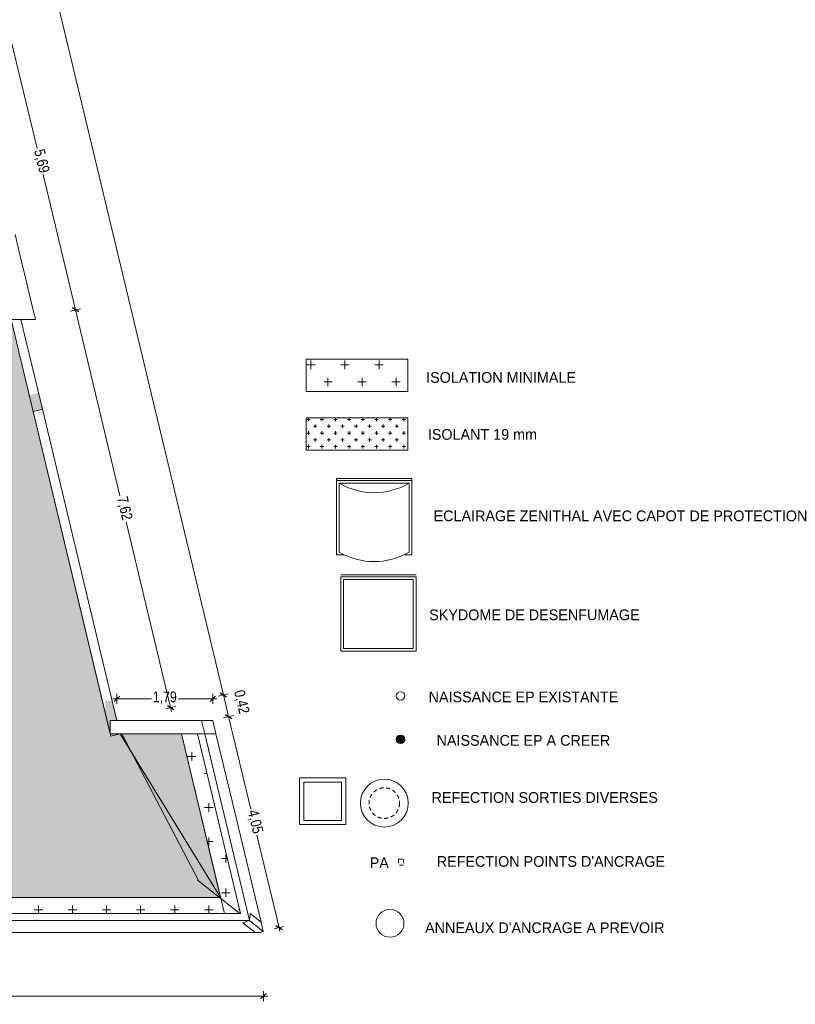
# Model space of a CAD drawing. Header units: millimetres. Extents: x 52659 to 1698020, y -10054 to 104697.
# Tile 317 of 363: x 349140 to 363604, y 7845 to 26207. Entities that reach past the tile are written whole.
import ezdxf

# ---------------------------------------------------------------- set-up
doc = ezdxf.new("R2010")
doc.units = ezdxf.units.MM
doc.header["$MEASUREMENT"] = 0
doc.linetypes.add('Tirets petits', pattern=[125, 75, -50])
for name, color, linetype in [('05-02 Cotation 200ème 100ème.Cotations', 7, 'Continuous'), ('06-02 Texte 200ème 100ème.Texte', 7, 'Continuous'), ('08-01 2D Dessin général.2D', 7, 'Continuous'), ('08-01 hachures', 7, 'Continuous'), ('A-GLAZ-____-OTLN.Modèle IFC', 7, 'Continuous'), ('A-ROOF-____-OTLN.Modèle IFC', 7, 'Continuous'), ('A-WALL-____-OTLN.Modèle IFC', 7, 'Continuous'), ('IFC Calque.Modèle IFC', 7, 'Continuous')]:
    doc.layers.add(name, color=color, linetype=linetype)
doc.styles.add('STYLE_GENERE_2', font='txt')
doc.styles.add('STYLE_GENERE_3', font='ARIALN.TTF')
doc.dimstyles.new('STYLE_GENERE__2', dxfattribs={"dimtxt": 200, "dimasz": 95, "dimexe": 0.18, "dimexo": 100, "dimgap": 0, "dimtad": 0, "dimlfac": 0.001, "dimzin": 0, "dimdsep": 46, "dimtxsty": 'STYLE_GENERE_3', "dimblk": 'ARROWHEAD_6', "dimblk1": 'ARROWHEAD_6', "dimblk2": 'ARROWHEAD_6', "dimcen": 0.09, "dimclrd": 7, "dimclre": 7, "dimclrt": 7, "dimazin": 0, "dimtfac": 1, "dimtdec": 4, "dimtmove": 0, "dimatfit": 3, "dimfxl": 1, "dimtolj": 1, "dimtzin": 0, "dimarcsym": 0})
doc.dimstyles.new('STYLE_GENERE__5', dxfattribs={"dimtxt": 200, "dimasz": 95, "dimexe": 0.18, "dimexo": 100, "dimgap": 0, "dimtad": 0, "dimtih": 1, "dimtoh": 1, "dimlfac": 0.001, "dimzin": 0, "dimdsep": 46, "dimtxsty": 'STYLE_GENERE_3', "dimblk": 'ARROWHEAD_6', "dimblk1": 'ARROWHEAD_6', "dimblk2": 'ARROWHEAD_6', "dimcen": 0.09, "dimclrd": 7, "dimclre": 7, "dimclrt": 7, "dimazin": 0, "dimtfac": 1, "dimtdec": 4, "dimtmove": 0, "dimatfit": 3, "dimfxl": 1, "dimtolj": 1, "dimtzin": 0, "dimarcsym": 0})
pattern_1 = [(360, (261781.56, 40089.01), (127, 127), [63.5, -190.5]), (89.99998, (261813.31, 40057.26), (-126.99996, 127.00004), [63.5, -190.5])]
pattern_2 = [(360, (261781.56, 40089), (317.5, 317.5), [158.75, -476.25]), (90, (261860.93, 40009.64), (-317.5, 317.5), [158.75, -476.25])]

# ---------------------------------------------------------------- blocks, each defined once
blk = doc.blocks.new('*D839', base_point=(261782, 40089))
at = {"layer": '05-02 Cotation 200ème 100ème.Cotations', "color": 7, "linetype": 'Continuous', "lineweight": 13, "transparency": 16777216}
for p, q in [((347260, 33031), (348860, 26330)), ((348769, 26308), (348951, 26352)), ((348860, 26330), (349464, 23805)), ((349579, 23320), (350182, 20795)), ((350091, 20773), (350274, 20817)), ((350182, 20795), (351010, 17329))]:
    blk.add_line(p, q, dxfattribs=at)
at = {"layer": '05-02 Cotation 200ème 100ème.Cotations', "color": 7, "linetype": 'Continuous', "lineweight": 25, "transparency": 16777216}
for p, q in [((348921, 26293), (348800, 26367)), ((350243, 20758), (350122, 20832))]:
    blk.add_line(p, q, dxfattribs=at)
at = {"layer": '05-02 Cotation 200ème 100ème.Cotations', "color": 7, "lineweight": 9, "transparency": 16777216, "insert": (349372, 23757), "char_height": 200, "attachment_point": 7, "rotation": 283.4353, "style": 'STYLE_GENERE_3'}
blk.add_mtext('\\A1;5,69', dxfattribs=at)
blk = doc.blocks.new('ARROWHEAD_6')
at = {"color": 0, "linetype": 'Continuous', "lineweight": 0}
for p, q in [((0, 0), (-1, 0)), ((-0.5, -0.5), (0.5, 0.5))]:
    blk.add_line(p, q, dxfattribs=at)
blk = doc.blocks.new('*D840', base_point=(261782, 40089))
at = {"layer": '05-02 Cotation 200ème 100ème.Cotations', "color": 7, "linetype": 'Continuous', "lineweight": 25, "transparency": 16777216}
for p, q in [((350243, 20758), (350122, 20832)), ((351894, 13416), (352014, 13342))]:
    blk.add_line(p, q, dxfattribs=at)
at = {"layer": '05-02 Cotation 200ème 100ème.Cotations', "color": 7, "linetype": 'Continuous', "lineweight": 13, "transparency": 16777216}
for p, q in [((350182, 20795), (351010, 17329)), ((351126, 16845), (351954, 13379)), ((351863, 13357), (352045, 13401)), ((351954, 13379), (351971, 13306))]:
    blk.add_line(p, q, dxfattribs=at)
at = {"layer": '05-02 Cotation 200ème 100ème.Cotations', "color": 7, "lineweight": 9, "transparency": 16777216, "insert": (350919, 17282), "char_height": 200, "attachment_point": 7, "rotation": 283.4353, "style": 'STYLE_GENERE_3'}
blk.add_mtext('\\A1;7,62', dxfattribs=at)
blk = doc.blocks.new('*D841', base_point=(261782, 40089))
at = {"layer": '05-02 Cotation 200ème 100ème.Cotations', "color": 7, "linetype": 'Continuous', "lineweight": 25, "transparency": 16777216}
for p, q in [((351005, 13591), (350905, 13491)), ((352691, 13491), (352791, 13591))]:
    blk.add_line(p, q, dxfattribs=at)
at = {"layer": '05-02 Cotation 200ème 100ème.Cotations', "color": 7, "linetype": 'Continuous', "lineweight": 13, "transparency": 16777216}
for p, q in [((350955, 13447), (350955, 13635)), ((352741, 13447), (352741, 13635)), ((350880, 13541), (350955, 13541)), ((350955, 13541), (351599, 13541)), ((352097, 13541), (352741, 13541)), ((352741, 13541), (352816, 13541))]:
    blk.add_line(p, q, dxfattribs=at)
at = {"layer": '05-02 Cotation 200ème 100ème.Cotations', "color": 7, "lineweight": 9, "transparency": 16777216, "insert": (351624, 13441), "char_height": 200, "attachment_point": 7, "style": 'STYLE_GENERE_3'}
blk.add_mtext('\\A1;1,79', dxfattribs=at)
blk = doc.blocks.new('*D847', base_point=(261782, 40089))
at = {"layer": '05-02 Cotation 200ème 100ème.Cotations', "color": 7, "linetype": 'Continuous', "lineweight": 25, "transparency": 16777216}
for p, q in [((352975, 13248), (353095, 13174)), ((353916, 9313), (354037, 9239))]:
    blk.add_line(p, q, dxfattribs=at)
at = {"layer": '05-02 Cotation 200ème 100ème.Cotations', "color": 7, "linetype": 'Continuous', "lineweight": 13, "transparency": 16777216}
for p, q in [((353448, 11485), (353035, 13211)), ((353976, 9276), (353563, 11001)), ((354067, 9297), (353885, 9254)), ((353994, 9203), (353976, 9276))]:
    blk.add_line(p, q, dxfattribs=at)
at = {"layer": '05-02 Cotation 200ème 100ème.Cotations', "color": 7, "lineweight": 9, "transparency": 16777216, "insert": (353356, 11438), "char_height": 200, "attachment_point": 7, "rotation": 283.4544, "style": 'STYLE_GENERE_3'}
blk.add_mtext('\\A1;4,05', dxfattribs=at)
blk = doc.blocks.new('*D848', base_point=(261782, 40089))
at = {"layer": '05-02 Cotation 200ème 100ème.Cotations', "color": 7, "linetype": 'Continuous', "lineweight": 13, "transparency": 16777216}
for p, q in [((352938, 13615), (349786, 26790)), ((353029, 13637), (352847, 13593)), ((353035, 13211), (352938, 13615)), ((353126, 13233), (352944, 13189)), ((353448, 11485), (353035, 13211))]:
    blk.add_line(p, q, dxfattribs=at)
at = {"layer": '05-02 Cotation 200ème 100ème.Cotations', "color": 7, "linetype": 'Continuous', "lineweight": 25, "transparency": 16777216}
for p, q in [((352878, 13652), (352998, 13578)), ((352975, 13248), (353095, 13174))]:
    blk.add_line(p, q, dxfattribs=at)
blk = doc.blocks.new('*D849', base_point=(261782, 40089))
at = {"layer": '05-02 Cotation 200ème 100ème.Cotations', "color": 7, "linetype": 'Continuous', "lineweight": 13, "transparency": 16777216}
for p, q in [((346580, 40595), (346398, 40552)), ((346489, 40573), (346471, 40646)), ((349641, 27398), (346489, 40573)), ((352938, 13615), (349786, 26790))]:
    blk.add_line(p, q, dxfattribs=at)
at = {"layer": '05-02 Cotation 200ème 100ème.Cotations', "color": 7, "linetype": 'Continuous', "lineweight": 25, "transparency": 16777216}
for p, q in [((346549, 40536), (346428, 40610)), ((352878, 13652), (352998, 13578))]:
    blk.add_line(p, q, dxfattribs=at)
at = {"layer": '05-02 Cotation 200ème 100ème.Cotations', "color": 7, "lineweight": 9, "transparency": 16777216, "char_height": 200, "attachment_point": 7, "rotation": 283.4544, "style": 'STYLE_GENERE_3'}
for s, insert in [('\\A1;27,72', (349549, 27351)), ('\\A1;0,42', (353100, 13670))]:
    blk.add_mtext(s, dxfattribs=dict(at, insert=insert))
blk = doc.blocks.new('*D853', base_point=(261782, 40089))
at = {"layer": '05-02 Cotation 200ème 100ème.Cotations', "color": 7, "linetype": 'Continuous', "lineweight": 13, "transparency": 16777216}
for p, q in [((353684, 7903), (353684, 8091)), ((291897, 7997), (322477, 7997)), ((323103, 7997), (353684, 7997)), ((353684, 7997), (353759, 7997))]:
    blk.add_line(p, q, dxfattribs=at)
at = {"layer": '05-02 Cotation 200ème 100ème.Cotations', "color": 7, "linetype": 'Continuous', "lineweight": 25, "transparency": 16777216}
for p, q in [((291947, 8047), (291847, 7947)), ((353634, 7947), (353734, 8047))]:
    blk.add_line(p, q, dxfattribs=at)
at = {"layer": '05-02 Cotation 200ème 100ème.Cotations', "color": 7, "lineweight": 9, "transparency": 16777216, "insert": (322502, 7897), "char_height": 200, "attachment_point": 7, "style": 'STYLE_GENERE_3'}
blk.add_mtext('\\A1;61,79', dxfattribs=at)

msp = doc.modelspace()

# ---------------------------------------------------------------- hatches: boundary and pattern name
at = {"layer": '08-01 2D Dessin général.2D', "linetype": 'Continuous', "lineweight": 0, "true_color": 0x5d5d5d}
h = msp.add_hatch(dxfattribs=at)
h.set_pattern_fill('CROSS_0002', color=251, style=0, pattern_type=2)
h.set_pattern_definition(pattern_2)
h.paths.add_polyline_path([(354485.212, 19873.738), (356380.922, 19873.738), (356380.922, 19273.465), (354485.212, 19273.465)])
h = msp.add_hatch(dxfattribs=at)
h.set_pattern_fill('CROSS_0002', color=251, style=0, pattern_type=2)
h.set_pattern_definition(pattern_2)
h.paths.add_polyline_path([(354485.212, 19873.738), (356380.922, 19873.738), (356380.922, 19273.465), (354485.212, 19273.465)])
h = msp.add_hatch(dxfattribs=at)
h.set_pattern_fill('CROSS_225_29_0002', color=251, style=0, pattern_type=2)
h.set_pattern_definition(pattern_1)
h.paths.add_polyline_path([(354485.212, 18779.617), (356380.922, 18779.617), (356380.922, 18179.344), (354485.212, 18179.344)])
h = msp.add_hatch(dxfattribs=at)
h.set_pattern_fill('CROSS_225_29_0002', color=251, style=0, pattern_type=2)
h.set_pattern_definition(pattern_1)
h.paths.add_polyline_path([(354485.212, 18779.617), (356380.922, 18779.617), (356380.922, 18179.344), (354485.212, 18179.344)])
at = {"layer": '08-01 2D Dessin général.2D', "linetype": 'Continuous', "lineweight": 9}
msp.add_hatch(color=7, dxfattribs=at).paths.add_polyline_path([(356253.192, 12865.341), (356289.729, 12850.8), (356310.47, 12828.67), (356320.64, 12804.427), (356320.64, 12767.615), (356305.968, 12736.949), (356277.065, 12713.737), (356232.381, 12706.7), (356195.844, 12721.241), (356175.103, 12743.371), (356164.933, 12767.615), (356162.787, 12786.021), (356168.908, 12816.712), (356179.605, 12835.093), (356193.714, 12849.202), (356242.787, 12866.021)])
msp.add_hatch(color=7, dxfattribs=at).paths.add_polyline_path([(356253.192, 12865.341), (356289.729, 12850.8), (356310.47, 12828.67), (356320.64, 12804.427), (356320.64, 12767.615), (356305.968, 12736.949), (356277.065, 12713.737), (356232.381, 12706.7), (356195.844, 12721.241), (356175.103, 12743.371), (356164.933, 12767.615), (356162.787, 12786.021), (356168.908, 12816.712), (356179.605, 12835.093), (356193.714, 12849.202), (356242.787, 12866.021)])
at = {"layer": '08-01 hachures', "linetype": 'Continuous', "lineweight": 0, "true_color": 0x5d5d5d}
h = msp.add_hatch(dxfattribs=at)
h.set_pattern_fill('CROSS_225_29_0002', color=251, style=0, pattern_type=2)
h.set_pattern_definition(pattern_1)
h.paths.add_polyline_path([(326866.616, 20616.075), (348978.582, 20616.075), (350830.367, 12890.319), (352156.985, 12890.319), (352887.968, 9839.711), (343902.019, 9840.185), (342502.019, 9840.185), (342502.019, 9839.711), (326866.616, 9839.711)])
h.paths.add_polyline_path([(341733.995, 13920.149), (341821.847, 14141.387), (342029.79, 14293.162), (342105.358, 14312.505), (342250.368, 14312.505), (342437.85, 14234.926), (342567.166, 14090.553), (342624.34, 13871.954), (342565.559, 13650.518), (342399.299, 13484.258), (342177.863, 13425.477), (341917.877, 13508.982), (341762.366, 13708.54)], flags=0)
h.paths.add_polyline_path([(343902.019, 11724.904), (343902.019, 13109.955), (342502.019, 13109.955), (342502.019, 11724.904)], flags=0)
h.paths.add_polyline_path([(341761.352, 18313.518), (341821.699, 18290.161), (341893.394, 18247.64), (341945.093, 18203.662), (342006.34, 18128.019), (342041.289, 18062.147), (342058.719, 18013.906), (342076.504, 17912.64), (342075.074, 17842.369), (342034.87, 17696.661), (342000.898, 17636.835), (341942.39, 17566.797), (341907.161, 17535.9), (341778.349, 17465.17), (341612.326, 17440.463), (341500.226, 17459.598), (341405.476, 17501.103), (341325.378, 17560.881), (341260.166, 17637.599), (341220.289, 17710.969), (341191.532, 17806.588), (341188.561, 17948.003), (341213.211, 18044.576), (341270.011, 18149.58), (341367.767, 18247.336), (341472.439, 18304.011), (341550.184, 18325.699), (341649.252, 18332.653)], flags=0)
h = msp.add_hatch(dxfattribs=at)
h.set_pattern_fill('CROSS_0002', color=251, style=0, pattern_type=2)
h.set_pattern_definition(pattern_2)
h.paths.add_polyline_path([(326866.616, 9539.711), (326866.616, 9839.734), (342502.019, 9839.734), (342502.019, 9839.711), (343902.019, 9839.711), (352887.968, 9839.711), (352156.985, 12890.319), (352456.985, 12890.319), (353259.854, 9539.711)])
at = {"layer": 'A-ROOF-____-OTLN.Modèle IFC', "linetype": 'Continuous', "lineweight": 0, "true_color": 0xbfbfbf}
for points in [[(350798.797, 13005.709), (350839.907, 12848.219), (350776.554, 13112.611), (348978.582, 20616.075), (348969.06, 20616.075), (349221.671, 19569.092), (349215.598, 19567.507), (350683.997, 13481.517), (350684.663, 13448.505), (350781.098, 13079.067)], [(352476.32, 10147.617), (352456.493, 10160.369), (352478.879, 10142.712)]]:
    msp.add_hatch(color=9, dxfattribs=at).paths.add_polyline_path(points)
at = {"layer": 'A-WALL-____-OTLN.Modèle IFC', "linetype": 'Continuous', "lineweight": 0, "true_color": 0xbfbfbf}
msp.add_hatch(color=9, dxfattribs=at).paths.add_polyline_path([(350823.689, 12915.903), (350830.367, 12890.319), (350830.367, 13140.319), (350955.01, 13140.319), (350867.204, 13506.76), (350734.715, 13506.76), (350734.715, 13287.218)])
at = {"layer": 'IFC Calque.Modèle IFC', "linetype": 'Continuous', "lineweight": 0, "true_color": 0xbfbfbf}
msp.add_hatch(color=9, dxfattribs=at).paths.add_polyline_path([(349389.215, 18902.384), (349564.26, 18944.328), (349485.555, 19245.844), (349316.616, 19205.363)])

# ---------------------------------------------------------------- linework, layer by layer
at = {"color": 7, "linetype": 'Tirets petits', "lineweight": 9}
for p, q in [((356201.58, 10550.009), (356297.83, 10550.009)), ((356201.58, 10550.009), (356201.58, 10439.277)), ((356297.83, 10550.009), (356297.83, 10439.277)), ((356297.83, 10439.277), (356201.58, 10439.277))]:
    msp.add_line(p, q, dxfattribs=at)
at = {"color": 7, "linetype": 'Continuous', "lineweight": 20}
msp.add_circle((356045.877, 9356.16), 260.509, dxfattribs=at)
at = {"layer": '08-01 2D Dessin général.2D', "color": 7, "linetype": 'Continuous', "lineweight": 18}
for p, q in [((356450.498, 17649.075), (355050.498, 17649.075)), ((355050.498, 17649.075), (355050.498, 17612.639)), ((356450.498, 17649.075), (355050.498, 17649.075)), ((355050.498, 17649.075), (355050.498, 17612.639)), ((356450.498, 17649.075), (356450.498, 17612.639)), ((356450.498, 17649.075), (356450.498, 17612.639)), ((355050.498, 17612.639), (356450.498, 17612.639)), ((355050.498, 16227.588), (355050.498, 17612.639)), ((355050.498, 17612.639), (356450.498, 17612.639)), ((355050.498, 16227.588), (355050.498, 17612.639)), ((356400.498, 17563.173), (355100.498, 17563.173)), ((355100.498, 17563.173), (355100.498, 16277.054)), ((356400.498, 17563.173), (355100.498, 17563.173)), ((355100.498, 17563.173), (355100.498, 16277.054)), ((356400.498, 16277.054), (356400.498, 17563.173)), ((356400.498, 16277.054), (356400.498, 17563.173)), ((356450.498, 17612.639), (356450.498, 16227.588)), ((356450.498, 17612.639), (356450.498, 16227.588)), ((355193.206, 16227.588), (355050.498, 16227.588)), ((355193.206, 16227.588), (355050.498, 16227.588)), ((356450.498, 16227.588), (356307.79, 16227.588)), ((356450.498, 16227.588), (356307.79, 16227.588)), ((351014.952, 12890.163), (352887.968, 9839.711)), ((351014.952, 12890.163), (352887.968, 9839.711)), ((352959.854, 9539.711), (352156.985, 12890.319)), ((352959.854, 9539.711), (352156.985, 12890.319))]:
    msp.add_line(p, q, dxfattribs=at)
at = {"layer": '08-01 2D Dessin général.2D', "color": 7, "linetype": 'Continuous', "lineweight": 9, "flags": 128}
for points in [[(354485.212, 19873.738), (356380.922, 19873.738), (356380.922, 19273.465), (354485.212, 19273.465)], [(354485.212, 19873.738), (356380.922, 19873.738), (356380.922, 19273.465), (354485.212, 19273.465)], [(354485.212, 18779.617), (356380.922, 18779.617), (356380.922, 18179.344), (354485.212, 18179.344)], [(354485.212, 18779.617), (356380.922, 18779.617), (356380.922, 18179.344), (354485.212, 18179.344)], [(356253.192, 12865.341), (356289.729, 12850.8), (356310.47, 12828.67), (356320.64, 12804.427), (356320.64, 12767.615), (356305.968, 12736.949), (356277.065, 12713.737), (356232.381, 12706.7), (356195.844, 12721.241), (356175.103, 12743.371), (356164.933, 12767.615), (356162.787, 12786.021), (356168.908, 12816.712), (356179.605, 12835.093), (356193.714, 12849.202), (356242.787, 12866.021)], [(356253.192, 12865.341), (356289.729, 12850.8), (356310.47, 12828.67), (356320.64, 12804.427), (356320.64, 12767.615), (356305.968, 12736.949), (356277.065, 12713.737), (356232.381, 12706.7), (356195.844, 12721.241), (356175.103, 12743.371), (356164.933, 12767.615), (356162.787, 12786.021), (356168.908, 12816.712), (356179.605, 12835.093), (356193.714, 12849.202), (356242.787, 12866.021)]]:
    msp.add_lwpolyline(points, close=True, dxfattribs=at)
at = {"layer": '08-01 2D Dessin général.2D', "color": 7, "linetype": 'Continuous', "lineweight": 18, "flags": 128}
msp.add_lwpolyline([(352156.985, 12890.319), (352887.968, 9839.711), (263819.991, 9839.711), (263819.991, 18709.012)], dxfattribs=at)
msp.add_lwpolyline([(352156.985, 12890.319), (352887.968, 9839.711), (263819.991, 9839.711), (263819.991, 18709.012)], dxfattribs=at)
for points in [[(354359, 12069.831), (354359, 11195.713), (355224.107, 11195.713), (355224.107, 12069.831)], [(354359, 12069.831), (354359, 11195.713), (355224.107, 11195.713), (355224.107, 12069.831)], [(354439, 11989.831), (354439, 11275.713), (355144.107, 11275.713), (355144.107, 11989.831)], [(354439, 11989.831), (354439, 11275.713), (355144.107, 11275.713), (355144.107, 11989.831)]]:
    msp.add_lwpolyline(points, close=True, dxfattribs=at)
at = {"layer": '08-01 2D Dessin général.2D', "color": 7, "linetype": 'Continuous', "lineweight": 18}
for centre, radius in [((356242.787, 13595.474), 80), ((356242.787, 13595.474), 80), ((356242.787, 12786.021), 80), ((356242.787, 12786.021), 80), ((355939.54, 11597.266), 446.477), ((355939.54, 11597.266), 446.477)]:
    msp.add_circle(centre, radius, dxfattribs=at)
at = {"layer": '08-01 2D Dessin général.2D', "color": 7, "linetype": 'Tirets petits', "lineweight": 18}
msp.add_circle((355939.54, 11597.266), 284.783, dxfattribs=at)
msp.add_circle((355939.54, 11597.266), 284.783, dxfattribs=at)
at = {"layer": '08-01 2D Dessin général.2D', "color": 7, "linetype": 'Continuous', "lineweight": 18}
for centre in [(355750.498, 18669.781), (355750.498, 18669.781), (355750.498, 17383.662), (355750.498, 17383.662)]:
    msp.add_arc(centre, 1283.387, 239.5708543, 300.4291457, dxfattribs=at)
at = {"layer": '08-01 hachures', "color": 7, "linetype": 'Continuous', "lineweight": 9, "flags": 128}
for points in [[(326866.616, 20616.075), (348978.582, 20616.075), (350830.367, 12890.319), (352156.985, 12890.319), (352887.968, 9839.711), (343902.019, 9840.185), (342502.019, 9840.185), (342502.019, 9839.711), (326866.616, 9839.711)], [(326866.616, 9539.711), (326866.616, 9839.734), (342502.019, 9839.734), (342502.019, 9839.711), (343902.019, 9839.711), (352887.968, 9839.711), (352156.985, 12890.319), (352456.985, 12890.319), (353259.854, 9539.711)]]:
    msp.add_lwpolyline(points, close=True, dxfattribs=at)
at = {"layer": 'A-GLAZ-____-OTLN.Modèle IFC', "color": 7, "linetype": 'Continuous', "lineweight": 18}
for p, q in [((356530.682, 15852.601), (355130.682, 15852.601)), ((355130.682, 15816.164), (356530.682, 15816.164)), ((355130.682, 14431.114), (355130.682, 15816.164)), ((356530.682, 15816.164), (356530.682, 14431.114)), ((356480.682, 15766.698), (355180.682, 15766.698)), ((355180.682, 15766.698), (355180.682, 14480.58)), ((356480.682, 14480.58), (356480.682, 15766.698)), ((356530.682, 14431.114), (355130.682, 14431.114)), ((355180.682, 14480.58), (356480.682, 14480.58))]:
    msp.add_line(p, q, dxfattribs=at)
at = {"layer": 'A-ROOF-____-OTLN.Modèle IFC', "color": 7, "linetype": 'Continuous', "lineweight": 18}
for p, q in [((349150.832, 21794.927), (349053.608, 22200.671)), ((349247.243, 21392.578), (349150.832, 21794.927)), ((349341.755, 20998.148), (349247.243, 21392.578)), ((349433.307, 20616.075), (349341.755, 20998.148)), ((349433.307, 20616.075), (345113.009, 20616.075)), ((350830.367, 13140.319), (352530.662, 13140.319)), ((350830.367, 13140.319), (350830.367, 12890.319)), ((352530.662, 13140.319), (352740.675, 13140.319)), ((352590.566, 12890.319), (352530.662, 13140.319)), ((352800.58, 12890.319), (352740.675, 13140.319)), ((352590.566, 12890.319), (350830.367, 12890.319)), ((351045.421, 12890.319), (352478.879, 10142.712)), ((353259.854, 9539.711), (352456.985, 12890.319)), ((352800.58, 12890.319), (352590.566, 12890.319)), ((352590.566, 12890.319), (352952.3, 11380.699)), ((352800.58, 12890.319), (353150.91, 11428.29)), ((353150.91, 11428.29), (353642.011, 9378.78)), ((352952.3, 11380.699), (353424.563, 9409.808)), ((352478.879, 10142.712), (352456.493, 10160.369)), ((353243.362, 9539.711), (352478.879, 10142.712)), ((352478.879, 10142.712), (353243.362, 9539.711)), ((353259.854, 9539.711), (263519.991, 9539.711)), ((350762.726, 9409.808), (265031.556, 9409.808)), ((353424.563, 9409.808), (350762.726, 9409.808)), ((353301.357, 9366.506), (353424.563, 9409.808)), ((353528.61, 9187.274), (353301.357, 9366.506)), ((353424.563, 9409.808), (353437.962, 9539.711)), ((353683.514, 9205.575), (353424.563, 9409.808)), ((353437.962, 9539.711), (353642.011, 9378.78)), ((353642.011, 9378.78), (353683.514, 9205.575)), ((350762.726, 9184.808), (265031.556, 9184.808)), ((353624.423, 9184.808), (350762.726, 9184.808)), ((353521.592, 9184.808), (353528.61, 9187.274)), ((353624.423, 9184.808), (353683.514, 9205.575))]:
    msp.add_line(p, q, dxfattribs=at)
at = {"layer": 'A-WALL-____-OTLN.Modèle IFC', "color": 7, "linetype": 'Continuous', "lineweight": 9}
for p, q in [((349564.26, 18944.328), (350955.01, 13140.319)), ((349389.215, 18902.384), (350839.907, 12848.219)), ((351014.952, 12890.163), (350839.907, 12848.219))]:
    msp.add_line(p, q, dxfattribs=at)
at = {"layer": 'IFC Calque.Modèle IFC', "color": 7, "linetype": 'Continuous', "lineweight": 5}
for p, q in [((349389.215, 18902.384), (348978.582, 20616.075)), ((349163.678, 20616.075), (349564.26, 18944.328)), ((349564.26, 18944.328), (349389.215, 18902.384))]:
    msp.add_line(p, q, dxfattribs=at)

# ---------------------------------------------------------------- texts
at = {"layer": '06-02 Texte 200ème 100ème.Texte', "color": 7, "linetype": 'Continuous', "lineweight": 9, "char_height": 200, "attachment_point": 5, "style": 'STYLE_GENERE_2'}
for s, insert in [('\\A1;ISOLATION MINIMALE', (358117.115, 19534.363)), ('\\A1;ISOLANT 19 mm', (357769.601, 18472.023)), ('\\A1;ECLAIRAGE ZENITHAL AVEC CAPOT DE PROTECTION', (360343.851, 16952.927)), ('\\A1;SKYDOME DE DESENFUMAGE', (358737.997, 15107.254)), ('\\A1;NAISSANCE EP EXISTANTE', (358534.419, 13575.06)), ('\\A1;NAISSANCE EP A CREER', (358534.419, 12765.602)), ('\\A1;REFECTION SORTIES DIVERSES', (358932.059, 11700.558)), ('\\A1;PA', (355845.449, 10484.336)), ("\\A1;REFECTION POINTS D'ANCRAGE", (359045.914, 10507.949)), ("\\A1;ANNEAUX D'ANCRAGE A PREVOIR", (358932.059, 9271.506))]:
    msp.add_mtext(s, dxfattribs=dict(at, insert=insert))

# ---------------------------------------------------------------- dimensions: what is measured, and where the dimension line sits
at = {"layer": '05-02 Cotation 200ème 100ème.Cotations', "color": 7, "linetype": 'Continuous', "lineweight": 13}
for base, p1, p2, angle, picture, middle, turn in [((346488.68, 40573.468), (350955.01, 13140.319), (344505.481, 40099.012), 103.4544138, '*D849', (349724.612, 27047.438), 283.4544138), ((350182.469, 20795.038), (347852.236, 26089.106), (349433.307, 20616.075), 283.4353063, '*D839', (349529.68, 23527.689), 283.4353063), ((352938.208, 13614.775), (352740.675, 13140.319), (350955.01, 13140.319), 103.4544138, '*D848', (353257.454, 13440.778), 283.4544138), ((351954.054, 13378.976), (349433.307, 20616.075), (350955.01, 13140.319), 283.4353063, '*D840', (351076.571, 17052.222), 283.4353063), ((353034.877, 13210.703), (353683.514, 9205.575), (352740.675, 13140.319), 103.4544138, '*D847', (353513.908, 11208.379), 283.4544138)]:
    dim = msp.add_linear_dim(base=base, p1=p1, p2=p2, angle=angle, dimstyle='STYLE_GENERE__2', dxfattribs=at)
    dim.commit()
    dim.dimension.update_dxf_attribs({"geometry": picture, "text_midpoint": middle, "dimtype": 160, "text_rotation": turn})
for base, p1, p2, picture, middle in [((352740.675, 13540.989), (350955.01, 13140.319), (352740.675, 13140.319), '*D841', (351883.606, 13540.989)), ((353683.514, 7996.999), (291896.616, 9184.808), (353683.514, 9205.575), '*D853', (322838.065, 7996.999))]:
    dim = msp.add_linear_dim(base=base, p1=p1, p2=p2, dimstyle='STYLE_GENERE__5', dxfattribs=at)
    dim.commit()
    dim.dimension.update_dxf_attribs({"geometry": picture, "text_midpoint": middle, "dimtype": 160})

doc.saveas('drawing.dxf')
